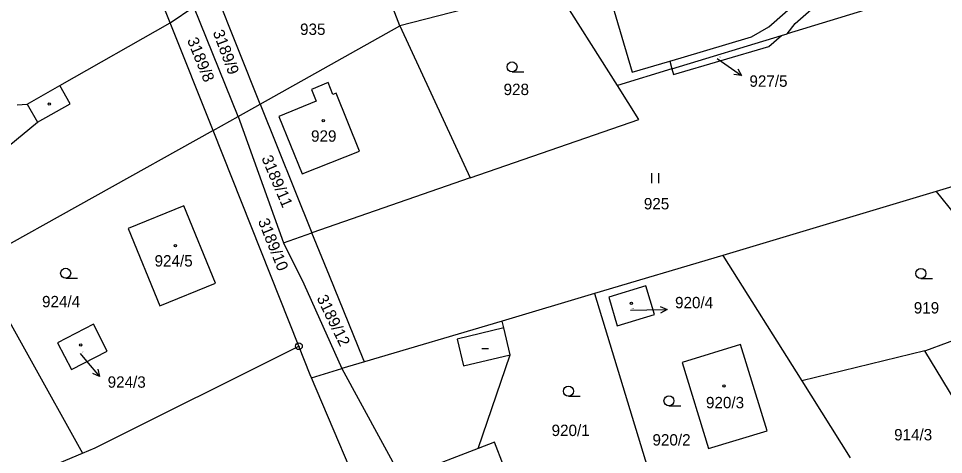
# Model space of a CAD drawing. Extents: x -736345 to -729997, y -1130177 to -1122501.
# Drawn here: x -733248.6 to -733110.4, y -1127486.6 to -1127421.4 of the extents above; entities that cross this region are included whole.
import ezdxf

# ---------------------------------------------------------------- set-up
doc = ezdxf.new("R2010")
doc.units = 0
for name, color, linetype in [('Vrstva 1', 7, 'Continuous'), ('Vrstva 16', 7, 'Continuous'), ('Vrstva 18', 7, 'Continuous'), ('Vrstva 19', 7, 'Continuous'), ('Vrstva 25', 7, 'Continuous'), ('Vrstva 4', 7, 'Continuous')]:
    doc.layers.add(name, color=color, linetype=linetype)

msp = doc.modelspace()

# ---------------------------------------------------------------- linework, layer by layer
at = {"layer": 'Vrstva 1'}
for points in [[(-733225.93, -1127422.06), (-733233.42, -1127403.38)], [(-733132.59, -1127422.15), (-733111.06, -1127403.23)], [(-733191.66, -1127422.52), (-733196.34, -1127410.33)], [(-733162.24, -1127411.53), (-733156.96, -1127429.43)], [(-733136.51, -1127422.65), (-733125.13, -1127412.59)], [(-733101.29, -1127413.76), (-733133.8, -1127423.7)], [(-733168.55, -1127416.55), (-733191.66, -1127422.52)], [(-733159.16, -1127431.45), (-733168.55, -1127416.55)], [(-733212.52, -1127434.23), (-733219.18, -1127417.42)], [(-733225.93, -1127422.06), (-733222.43, -1127419.66)], [(-733215.81, -1127436.09), (-733222.43, -1127419.66)], [(-733242.43, -1127431.46), (-733225.93, -1127422.06)], [(-733219.51, -1127438.18), (-733225.93, -1127422.06)], [(-733212.52, -1127434.23), (-733191.66, -1127422.52)], [(-733191.66, -1127422.52), (-733182.09, -1127443.21)], [(-733139.12, -1127424.15), (-733136.51, -1127422.65)], [(-733133.8, -1127423.7), (-733132.59, -1127422.15)], [(-733151, -1127428.95), (-733134.66, -1127423.96)], [(-733149.62, -1127427.3), (-733139.12, -1127424.15)], [(-733136.53, -1127425.61), (-733134.66, -1127423.96)], [(-733134.66, -1127423.96), (-733133.8, -1127423.7)], [(-733150.76, -1127429.81), (-733136.53, -1127425.61)], [(-733156.96, -1127429.43), (-733151.31, -1127427.8)], [(-733151.31, -1127427.8), (-733149.62, -1127427.3)], [(-733151.31, -1127427.8), (-733151, -1127428.95)], [(-733151, -1127428.95), (-733159.16, -1127431.45)], [(-733151, -1127428.95), (-733150.76, -1127429.81)], [(-733247.29, -1127434.24), (-733242.43, -1127431.46)], [(-733240.89, -1127434.16), (-733242.43, -1127431.46)], [(-733155.97, -1127436.51), (-733159.16, -1127431.45)], [(-733248.79, -1127434.35), (-733247.29, -1127434.24)], [(-733245.76, -1127436.93), (-733240.89, -1127434.16)], [(-733215.81, -1127436.09), (-733212.52, -1127434.23)], [(-733212.52, -1127434.23), (-733204.77, -1127453.47)], [(-733219.51, -1127438.18), (-733215.81, -1127436.09)], [(-733215.81, -1127436.09), (-733209.05, -1127454.94)], [(-733181.14, -1127445.26), (-733155.97, -1127436.51)], [(-733253.23, -1127443.05), (-733245.76, -1127436.93)], [(-733219.51, -1127438.18), (-733254.91, -1127457.88)], [(-733206.72, -1127470.41), (-733219.51, -1127438.18)], [(-733092.42, -1127441.56), (-733111.53, -1127447.29)], [(-733182.09, -1127443.21), (-733181.14, -1127445.26)], [(-733181.14, -1127445.26), (-733204.77, -1127453.47)], [(-733111.53, -1127447.29), (-733143.39, -1127456.84)], [(-733111.53, -1127447.29), (-733106.07, -1127454.07)], [(-733223.89, -1127449.4), (-733232.23, -1127452.8)], [(-733219.16, -1127460.98), (-733223.89, -1127449.4)], [(-733232.23, -1127452.8), (-733227.5, -1127464.38)], [(-733209.05, -1127454.94), (-733204.77, -1127453.47)], [(-733202.17, -1127459.86), (-733204.77, -1127453.47)], [(-733209.05, -1127454.94), (-733206.01, -1127461.08)], [(-733143.39, -1127456.84), (-733162.57, -1127462.54)], [(-733143.39, -1127456.84), (-733131.59, -1127475.55)], [(-733254.91, -1127457.88), (-733239.06, -1127486.36)], [(-733197.11, -1127472.27), (-733202.17, -1127459.86)], [(-733227.5, -1127464.38), (-733219.16, -1127460.98)], [(-733206.01, -1127461.08), (-733200.3, -1127473.75)], [(-733154.89, -1127461.39), (-733160.45, -1127463.05)], [(-733153.6, -1127465.66), (-733154.89, -1127461.39)], [(-733162.57, -1127462.54), (-733176.37, -1127466.64)], [(-733162.57, -1127462.54), (-733153.08, -1127493.77)], [(-733160.45, -1127463.05), (-733159.18, -1127467.33)], [(-733113.06, -1127471.04), (-733096.9, -1127465.04)], [(-733176.37, -1127466.64), (-733196.92, -1127472.75)], [(-733176.13, -1127467.65), (-733176.37, -1127466.64)], [(-733159.18, -1127467.33), (-733153.6, -1127465.66)], [(-733237.42, -1127467.12), (-733242.78, -1127469.88)], [(-733235.34, -1127471.15), (-733237.42, -1127467.12)], [(-733175.17, -1127471.69), (-733176.13, -1127467.65)], [(-733242.78, -1127469.88), (-733240.69, -1127473.88)], [(-733237.18, -1127485.57), (-733206.72, -1127470.41)], [(-733205.03, -1127474.66), (-733206.72, -1127470.41)], [(-733140.75, -1127470.15), (-733149.49, -1127472.83)], [(-733136.8, -1127483.02), (-733140.75, -1127470.15)], [(-733113.25, -1127471.09), (-733131.59, -1127475.55)], [(-733113.25, -1127471.09), (-733113.06, -1127471.04)], [(-733106.02, -1127482.99), (-733113.25, -1127471.09)], [(-733240.69, -1127473.88), (-733235.34, -1127471.15)], [(-733196.92, -1127472.75), (-733197.11, -1127472.27)], [(-733179.94, -1127485.67), (-733175.17, -1127471.69)], [(-733204.85, -1127475.11), (-733200.3, -1127473.75)], [(-733196.92, -1127472.75), (-733200.3, -1127473.75)], [(-733200.3, -1127473.75), (-733185.45, -1127501.06)], [(-733149.49, -1127472.83), (-733145.55, -1127485.7)], [(-733204.85, -1127475.11), (-733205.03, -1127474.66)], [(-733195.81, -1127496.33), (-733204.85, -1127475.11)], [(-733131.59, -1127475.55), (-733124.39, -1127487.07)], [(-733145.55, -1127485.7), (-733136.8, -1127483.02)], [(-733177.51, -1127484.73), (-733179.94, -1127485.67)], [(-733176.16, -1127488.24), (-733177.51, -1127484.73)], [(-733239.06, -1127486.36), (-733237.18, -1127485.57)], [(-733285.95, -1127506.12), (-733239.06, -1127486.36)]]:
    msp.add_lwpolyline(points, dxfattribs=at)
at = {"layer": 'Vrstva 16'}
for points in [[(-733144.24, -1127427.42), (-733143.1, -1127428.22)], [(-733157.21, -1127465), (-733154.74, -1127464.97)], [(-733239.4, -1127471.51), (-733238.44, -1127472.62)]]:
    msp.add_lwpolyline(points, dxfattribs=at)
at = {"layer": 'Vrstva 25'}
for points in [[(-733143.1, -1127428.22), (-733140.64, -1127429.936)], [(-733174.89, -1127429.41), (-733173.14, -1127429.41)], [(-733141.174, -1127428.954), (-733140.64, -1127429.936), (-733141.746, -1127429.774)], [(-733153.987, -1127446.015), (-733153.987, -1127444.515)], [(-733152.953, -1127446.015), (-733152.953, -1127444.515)], [(-733241.56, -1127460.24), (-733239.81, -1127460.24)], [(-733113.82, -1127460.28), (-733112.07, -1127460.28)], [(-733154.74, -1127464.97), (-733151.741, -1127464.934)], [(-733152.747, -1127464.446), (-733151.741, -1127464.934), (-733152.735, -1127465.445)], [(-733179.41, -1127470.73), (-733178.41, -1127470.73)], [(-733238.44, -1127472.62), (-733236.492, -1127474.901)], [(-733236.761, -1127473.816), (-733236.492, -1127474.901), (-733237.522, -1127474.465)], [(-733166.47, -1127477.86), (-733164.72, -1127477.86)], [(-733151.45, -1127479.31), (-733149.7, -1127479.31)]]:
    msp.add_lwpolyline(points, dxfattribs=at)
for centre, radius in [((-733174.89, -1127428.66), 0.75), ((-733244.01, -1127434.22), 0.175), ((-733203.09, -1127436.71), 0.175), ((-733225.16, -1127455.37), 0.175), ((-733241.56, -1127459.49), 0.75), ((-733113.82, -1127459.53), 0.75), ((-733157.06, -1127463.97), 0.175), ((-733239.32, -1127470.21), 0.175), ((-733206.72, -1127470.41), 0.5), ((-733206.72, -1127470.41), 0.032), ((-733166.47, -1127477.11), 0.75), ((-733143.24, -1127476.32), 0.175), ((-733151.45, -1127478.56), 0.75)]:
    msp.add_circle(centre, radius, dxfattribs=at)
at = {"layer": 'Vrstva 4'}
for points in [[(-733202.36, -1127431.01), (-733204.85, -1127432.02)], [(-733201.67, -1127432.77), (-733202.36, -1127431.01)], [(-733204.85, -1127432.02), (-733204.13, -1127433.8)], [(-733204.13, -1127433.8), (-733209.72, -1127436.05)], [(-733201.17, -1127432.57), (-733201.67, -1127432.77)], [(-733197.65, -1127441.27), (-733201.17, -1127432.57)], [(-733247.29, -1127434.24), (-733245.76, -1127436.93)], [(-733209.72, -1127436.05), (-733206.25, -1127444.66)], [(-733206.25, -1127444.66), (-733197.65, -1127441.27)], [(-733176.13, -1127467.65), (-733183.09, -1127469.32)], [(-733183.09, -1127469.32), (-733182.13, -1127473.35)], [(-733182.13, -1127473.35), (-733175.17, -1127471.69)], [(-733179.94, -1127485.67), (-733189.28, -1127489.26)]]:
    msp.add_lwpolyline(points, dxfattribs=at)

# ---------------------------------------------------------------- texts
at = {"layer": 'Vrstva 16'}
for s, p in [('927/5', (-733139.43, -1127431.63)), ('920/4', (-733150.54, -1127464.73)), ('924/3', (-733235.29, -1127476.6))]:
    msp.add_text(s, height=1.7, dxfattribs=at).set_placement(p)
at = {"layer": 'Vrstva 18'}
for s, height, p in [('935', 1.7, (-733206.55, -1127423.88)), ('927/5', 0.1, (-733144.04, -1127427.23)), ('928', 1.7, (-733176.15, -1127432.87)), ('925', 1.7, (-733155.2, -1127449.95)), ('924/4', 1.7, (-733245.09, -1127464.58)), ('919', 1.7, (-733114.88, -1127465.51)), ('920/1', 1.7, (-733168.98, -1127483.82)), ('920/2', 1.7, (-733153.91, -1127485.24)), ('914/3', 1.7, (-733117.82, -1127484.47))]:
    msp.add_text(s, height=height, dxfattribs=at).set_placement(p)
for s, rotation, p in [('3189/9', 290.50231, (-733219.613, -1127423.467)), ('3189/8', 292.10232, (-733223.46, -1127424.65)), ('3189/11', 293.00233, (-733212.348, -1127442.285)), ('3189/10', 291.90232, (-733212.87, -1127451.69)), ('3189/12', 295.90235, (-733204.113, -1127463.202))]:
    msp.add_text(s, height=1.7, rotation=rotation, dxfattribs=at).set_placement(p)
at = {"layer": 'Vrstva 19'}
for s, height, p in [('929', 1.7, (-733204.91, -1127439.84)), ('924/5', 1.7, (-733228.28, -1127458.49)), ('920/4', 0.1, (-733157.01, -1127464.8)), ('924/3', 0.1, (-733239.2, -1127471.31)), ('920/3', 1.7, (-733145.92, -1127479.67))]:
    msp.add_text(s, height=height, dxfattribs=at).set_placement(p)

doc.saveas('drawing.dxf')
